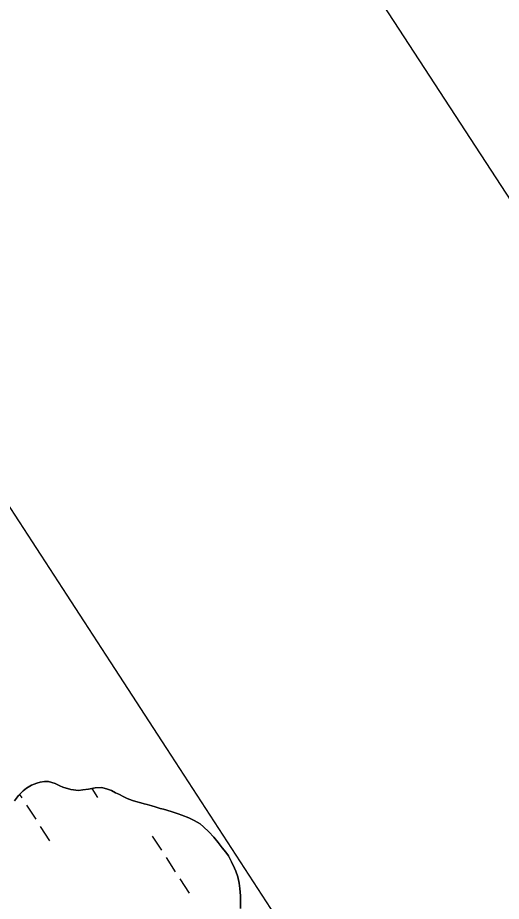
# Model space of a CAD drawing. Extents: x 3953924 to 3974542, y 193747 to 216192.
# Drawn here: x 3964952 to 3965407, y 212995 to 213826 of the extents above; entities that cross this region are included whole.
import ezdxf

# ---------------------------------------------------------------- set-up
doc = ezdxf.new("R2010")
doc.units = 0
for name, color, linetype in [('V-ANNO-SYMB', 7, 'Continuous'), ('V-GRID-FRAM', 7, 'Continuous'), ('V-TOPO-SHOR', 7, 'Continuous'), ('V-WETL-SWMP', 7, 'Continuous')]:
    doc.layers.add(name, color=color, linetype=linetype)

msp = doc.modelspace()

# ---------------------------------------------------------------- linework, layer by layer
at = {"layer": 'V-ANNO-SYMB'}
msp.add_lwpolyline([(3955180.9, 208373.94), (3964205.09, 194510.73), (3973808.07, 200761.74), (3964783.88, 214624.95), (3955180.9, 208373.94)], dxfattribs=at)
at = {"layer": 'V-GRID-FRAM'}
msp.add_lwpolyline([(3964669.26, 213787.91), (3972946.02, 201072.93), (3966056.99, 196668.54), (3957950.81, 209463.95), (3964669.26, 213787.91)], dxfattribs=at)
at = {"layer": 'V-TOPO-SHOR'}
msp.add_lwpolyline([(3965161.59, 212988.18), (3965161.65, 212995.61), (3965161.55, 212999.94), (3965161.06, 213006.98), (3965160.29, 213011.98), (3965158.98, 213017.94), (3965157.13, 213023.09), (3965155.94, 213026.08), (3965153.28, 213032.04), (3965150.21, 213037.47), (3965147.94, 213040.87), (3965144.46, 213045.22), (3965140.71, 213050.12), (3965136.42, 213055.02), (3965131.73, 213060.06), (3965126.9, 213064.83), (3965123.67, 213067.55), (3965118.02, 213070.84), (3965112.9, 213073.31), (3965106.43, 213075.93), (3965102.93, 213077.18), (3965096.46, 213079.25), (3965089.17, 213081.34), (3965085.93, 213082.17), (3965081.35, 213083.56), (3965078.25, 213084.53), (3965073.79, 213085.78), (3965070.83, 213086.48), (3965067.72, 213087.45), (3965063.14, 213088.7), (3965059.9, 213089.67), (3965054.91, 213091.6), (3965051.68, 213092.98), (3965046.97, 213095.45), (3965044, 213096.96), (3965040.1, 213099.02), (3965036.6, 213100.4), (3965031.06, 213101.79), (3965024.98, 213101.57), (3965018.48, 213100.4), (3965013.34, 213099.63), (3965009.14, 213098.98), (3965001.85, 213099.85), (3964994.57, 213102.21), (3964991.6, 213103.45), (3964987.29, 213105.51), (3964981.09, 213107.58), (3964977.03, 213107.48), (3964973.24, 213106.7), (3964969.99, 213105.77), (3964964.97, 213104.05), (3964960.22, 213101.25), (3964957.23, 213098.84), (3964952.6, 213094.42), (3964948.91, 213089.31)], dxfattribs=at)
at = {"layer": 'V-WETL-SWMP'}
for p, q in [((3964964.98, 213104.05), (3964969.99, 213105.77)), ((3964969.99, 213105.77), (3964973.24, 213106.69)), ((3964973.24, 213106.69), (3964977.03, 213107.48)), ((3964977.03, 213107.48), (3964981.09, 213107.58)), ((3964981.09, 213107.58), (3964987.29, 213105.51)), ((3964987.29, 213105.51), (3964991.6, 213103.44)), ((3964952.6, 213094.42), (3964957.23, 213098.84)), ((3964957.23, 213098.84), (3964960.22, 213101.25)), ((3964960.22, 213101.25), (3964964.98, 213104.05)), ((3964991.6, 213103.44), (3964994.57, 213102.21)), ((3964994.57, 213102.21), (3965001.85, 213099.85)), ((3965001.85, 213099.85), (3965009.14, 213098.98)), ((3965009.14, 213098.98), (3965013.34, 213099.63)), ((3965013.34, 213099.63), (3965018.48, 213100.4)), ((3965018.48, 213100.4), (3965024.98, 213101.57)), ((3965021.6, 213100.96), (3965027.06, 213092.56)), ((3965024.98, 213101.57), (3965031.06, 213101.79)), ((3965031.06, 213101.79), (3965036.6, 213100.4)), ((3965036.6, 213100.4), (3965040.1, 213099.02)), ((3965040.1, 213099.02), (3965044, 213096.96)), ((3965044, 213096.96), (3965046.97, 213095.45)), ((3964948.91, 213089.31), (3964952.6, 213094.42)), ((3964953.6, 213095.37), (3964955.79, 213092.01)), ((3965046.97, 213095.45), (3965051.68, 213092.98)), ((3965051.68, 213092.98), (3965054.91, 213091.6)), ((3965054.91, 213091.6), (3965059.9, 213089.67)), ((3965059.9, 213089.67), (3965063.14, 213088.7)), ((3965063.14, 213088.7), (3965067.72, 213087.45)), ((3964960.15, 213085.31), (3964968.88, 213071.9)), ((3965067.72, 213087.45), (3965070.83, 213086.48)), ((3965070.83, 213086.48), (3965073.79, 213085.78)), ((3965073.79, 213085.78), (3965078.25, 213084.53)), ((3965078.25, 213084.53), (3965081.35, 213083.56)), ((3965081.35, 213083.56), (3965085.93, 213082.17)), ((3965085.93, 213082.17), (3965089.17, 213081.34)), ((3965089.17, 213081.34), (3965096.46, 213079.25)), ((3965096.46, 213079.25), (3965102.93, 213077.18)), ((3965102.93, 213077.18), (3965106.43, 213075.93)), ((3965106.43, 213075.93), (3965112.9, 213073.32)), ((3965112.9, 213073.32), (3965118.02, 213070.84)), ((3964973.25, 213065.19), (3964981.98, 213051.79)), ((3965118.02, 213070.84), (3965123.67, 213067.55)), ((3965123.67, 213067.55), (3965126.9, 213064.83)), ((3965126.9, 213064.83), (3965131.73, 213060.06)), ((3965078.45, 213056.17), (3965087.18, 213042.77)), ((3965131.73, 213060.06), (3965136.42, 213055.02)), ((3965136.42, 213055.02), (3965140.71, 213050.12)), ((3965140.71, 213050.12), (3965144.46, 213045.23)), ((3965144.46, 213045.23), (3965147.94, 213040.87)), ((3965147.94, 213040.87), (3965150.21, 213037.48)), ((3965091.55, 213036.06), (3965100.27, 213022.65)), ((3965150.21, 213037.48), (3965153.28, 213032.04)), ((3965153.28, 213032.04), (3965155.94, 213026.08)), ((3965155.94, 213026.08), (3965157.13, 213023.09)), ((3965157.13, 213023.09), (3965158.98, 213017.94)), ((3965104.64, 213015.95), (3965113.37, 213002.54)), ((3965158.98, 213017.94), (3965160.29, 213011.98)), ((3965160.29, 213011.98), (3965161.06, 213006.98)), ((3965161.06, 213006.98), (3965161.55, 212999.94)), ((3965161.55, 212999.94), (3965161.65, 212995.61)), ((3965161.65, 212995.61), (3965161.59, 212988.18))]:
    msp.add_line(p, q, dxfattribs=at)

doc.saveas('drawing.dxf')
